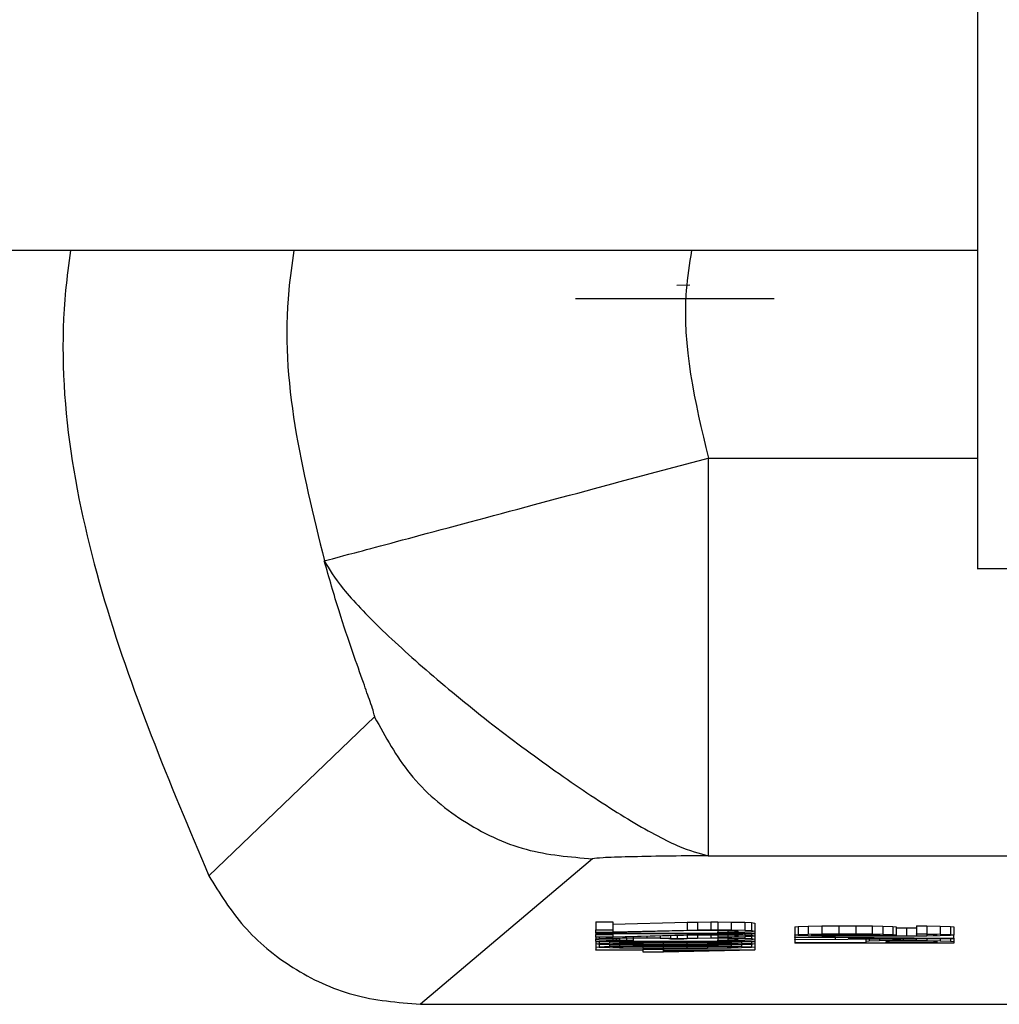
# Model space of a CAD drawing. Header units: inches. Extents: x 170 to 312, y 215 to 248.
# Tile 326 of 387: x 280.8598 to 280.8901, y 223.3239 to 223.3543. Entities that reach past the tile are written whole.
import ezdxf

# ---------------------------------------------------------------- set-up
doc = ezdxf.new("R2010")
doc.units = ezdxf.units.IN
doc.header["$LTSCALE"] = 0.25
doc.header["$MEASUREMENT"] = 0
doc.layers.add('STANDARD MOTOR RH', color=7, linetype='Continuous')

msp = doc.modelspace()

# ---------------------------------------------------------------- linework, layer by layer
at = {"layer": 'STANDARD MOTOR RH'}
for p, q in [((280.889494, 223.34719), (280.855033, 223.34719)), ((280.880179, 223.34612), (280.880571, 223.346131)), ((280.877038, 223.34571), (280.883189, 223.34571)), ((280.881148, 223.340771), (280.881148, 223.328471)), ((280.881149, 223.340771), (280.889481, 223.340771)), ((280.891394, 223.337347), (280.889469, 223.337347)), ((280.865693, 223.327853), (280.870826, 223.332763)), ((280.881148, 223.328471), (280.91996, 223.32847)), ((280.877569, 223.328377), (280.872241, 223.323876)), ((280.87767, 223.326422), (280.878194, 223.326422)), ((280.87767, 223.326422), (280.87767, 223.326176)), ((280.878194, 223.326422), (280.878194, 223.326176)), ((280.878194, 223.326358), (280.880497, 223.326415)), ((280.880497, 223.326415), (280.880811, 223.32642)), ((280.880497, 223.326415), (280.880497, 223.326169)), ((280.880811, 223.32642), (280.88123, 223.326422)), ((280.880811, 223.32642), (280.880811, 223.326174)), ((280.88123, 223.326422), (280.88144, 223.326422)), ((280.88123, 223.326422), (280.88123, 223.326176)), ((280.88144, 223.326422), (280.881858, 223.32642)), ((280.88144, 223.326422), (280.88144, 223.326176)), ((280.881858, 223.32642), (280.882277, 223.326411)), ((280.881858, 223.32642), (280.881858, 223.326174)), ((280.882277, 223.326411), (280.882487, 223.326402)), ((280.882277, 223.326411), (280.882277, 223.326165)), ((280.882487, 223.326402), (280.882591, 223.326388)), ((280.882487, 223.326402), (280.882487, 223.326156)), ((280.882591, 223.326388), (280.882591, 223.326142)), ((280.883926, 223.326283), (280.88424, 223.326295)), ((280.88424, 223.326295), (280.884659, 223.326301)), ((280.88424, 223.326295), (280.88424, 223.326049)), ((280.884659, 223.326301), (280.885183, 223.326306)), ((280.884659, 223.326301), (280.884659, 223.326055)), ((280.885183, 223.326306), (280.885706, 223.326306)), ((280.885183, 223.326306), (280.885183, 223.32606)), ((280.885706, 223.326306), (280.88623, 223.326301)), ((280.885706, 223.326306), (280.885706, 223.32606)), ((280.88623, 223.326301), (280.886544, 223.326295)), ((280.88623, 223.326055), (280.88623, 223.326301)), ((280.886544, 223.326295), (280.886858, 223.326283)), ((280.886544, 223.326295), (280.886544, 223.326049)), ((280.887591, 223.326301), (280.887905, 223.326299)), ((280.887591, 223.326301), (280.887591, 223.326055)), ((280.887905, 223.326299), (280.888324, 223.326292)), ((280.887905, 223.326299), (280.887905, 223.326053)), ((280.888324, 223.326292), (280.888638, 223.326281)), ((280.888324, 223.326292), (280.888324, 223.326046)), ((280.87767, 223.326094), (280.87767, 223.326176)), ((280.87767, 223.326176), (280.878194, 223.326176)), ((280.878194, 223.326094), (280.87767, 223.326094)), ((280.87767, 223.326076), (280.87767, 223.326094)), ((280.87767, 223.326076), (280.882591, 223.326076)), ((280.87767, 223.326076), (280.87767, 223.326062)), ((280.87767, 223.326062), (280.881754, 223.326062)), ((280.87767, 223.326062), (280.87767, 223.32603)), ((280.87767, 223.325949), (280.87767, 223.32603)), ((280.87767, 223.32603), (280.878194, 223.32603)), ((280.878194, 223.326176), (280.878194, 223.326112)), ((280.878194, 223.326112), (280.880497, 223.326169)), ((280.880811, 223.326158), (280.878194, 223.326094)), ((280.878194, 223.326062), (280.878194, 223.32603)), ((280.878194, 223.32603), (280.878194, 223.325967)), ((280.878194, 223.325967), (280.880497, 223.326024)), ((280.880811, 223.326012), (280.878194, 223.325949)), ((280.87966, 223.325984), (280.87966, 223.325928)), ((280.879974, 223.325992), (280.879974, 223.325923)), ((280.880183, 223.325997), (280.880183, 223.325912)), ((280.880497, 223.326169), (280.880811, 223.326174)), ((280.880497, 223.326062), (280.880497, 223.326024)), ((280.880497, 223.326024), (280.880811, 223.326028)), ((280.880497, 223.326005), (280.880497, 223.325921)), ((280.880811, 223.326174), (280.88123, 223.326176)), ((280.88123, 223.326162), (280.880811, 223.326158)), ((280.880811, 223.326062), (280.880811, 223.326028)), ((280.880811, 223.326028), (280.88123, 223.32603)), ((280.88123, 223.326017), (280.880811, 223.326012)), ((280.880811, 223.326012), (280.880811, 223.325926)), ((280.881754, 223.326062), (280.881021, 223.326049)), ((280.881021, 223.326062), (280.881021, 223.326049)), ((280.881021, 223.326049), (280.881858, 223.326049)), ((280.88123, 223.326176), (280.88144, 223.326176)), ((280.88144, 223.326162), (280.88123, 223.326162)), ((280.88123, 223.326049), (280.88123, 223.32603)), ((280.88123, 223.32603), (280.88144, 223.32603)), ((280.88144, 223.326017), (280.88123, 223.326017)), ((280.88123, 223.326017), (280.88123, 223.325928)), ((280.88144, 223.326176), (280.881858, 223.326174)), ((280.881754, 223.326158), (280.88144, 223.326162)), ((280.88144, 223.326162), (280.88144, 223.326108)), ((280.88144, 223.326108), (280.881754, 223.326112)), ((280.88144, 223.326096), (280.88144, 223.326108)), ((280.881858, 223.326099), (280.88144, 223.326096)), ((280.88144, 223.326049), (280.88144, 223.32603)), ((280.88144, 223.32603), (280.881858, 223.326028)), ((280.881754, 223.326012), (280.88144, 223.326017)), ((280.88144, 223.326017), (280.88144, 223.325962)), ((280.881963, 223.326151), (280.881754, 223.326158)), ((280.881754, 223.326158), (280.881754, 223.326112)), ((280.881754, 223.326112), (280.881963, 223.326119)), ((280.881963, 223.326005), (280.881754, 223.326012)), ((280.881754, 223.326012), (280.881754, 223.325967)), ((280.881858, 223.326174), (280.882277, 223.326165)), ((280.882277, 223.326108), (280.881858, 223.326099)), ((280.881858, 223.326049), (280.882591, 223.326062)), ((280.881858, 223.326049), (280.881858, 223.326028)), ((280.881858, 223.326028), (280.882277, 223.326019)), ((280.882068, 223.32614), (280.881963, 223.326151)), ((280.881963, 223.326151), (280.881963, 223.326119)), ((280.881963, 223.326119), (280.882068, 223.326131)), ((280.882068, 223.325994), (280.881963, 223.326005)), ((280.881963, 223.326005), (280.881963, 223.325974)), ((280.881963, 223.325974), (280.882068, 223.325985)), ((280.882068, 223.326131), (280.882068, 223.32614)), ((280.882068, 223.325985), (280.882068, 223.325994)), ((280.882277, 223.326165), (280.882487, 223.326156)), ((280.882487, 223.326117), (280.882277, 223.326108)), ((280.882277, 223.326056), (280.882277, 223.326019)), ((280.882277, 223.326019), (280.882487, 223.32601)), ((280.882487, 223.326156), (280.882591, 223.326142)), ((280.882591, 223.326133), (280.882487, 223.326117)), ((280.882487, 223.32606), (280.882487, 223.32601)), ((280.882487, 223.32601), (280.882591, 223.325996)), ((280.882591, 223.325987), (280.882487, 223.325971)), ((280.882591, 223.326142), (280.882591, 223.326133)), ((280.882591, 223.326133), (280.882591, 223.326076)), ((280.882591, 223.326062), (280.882591, 223.326076)), ((280.882591, 223.326062), (280.882591, 223.325996)), ((280.882591, 223.325996), (280.882591, 223.325987)), ((280.882591, 223.325987), (280.882591, 223.325892)), ((280.883822, 223.326272), (280.883926, 223.326283)), ((280.883822, 223.326272), (280.883822, 223.326026)), ((280.883822, 223.326026), (280.883926, 223.326037)), ((280.883822, 223.326014), (280.883822, 223.326026)), ((280.883926, 223.326003), (280.883822, 223.326014)), ((280.883822, 223.326014), (280.883822, 223.32596)), ((280.883926, 223.326283), (280.883926, 223.326037)), ((280.883926, 223.326037), (280.88424, 223.326049)), ((280.88424, 223.325992), (280.883926, 223.326003)), ((280.88424, 223.326049), (280.884659, 223.326055)), ((280.884659, 223.325985), (280.88424, 223.325992)), ((280.884345, 223.326028), (280.88445, 223.326035)), ((280.884345, 223.326012), (280.884345, 223.326028)), ((280.88445, 223.326005), (280.884345, 223.326012)), ((280.88445, 223.326035), (280.884659, 223.326042)), ((280.88445, 223.326005), (280.88445, 223.326035)), ((280.884659, 223.325999), (280.88445, 223.326005)), ((280.884659, 223.326055), (280.885183, 223.32606)), ((280.884659, 223.326042), (280.884973, 223.326046)), ((280.884659, 223.325999), (280.884659, 223.326042)), ((280.884973, 223.325994), (280.884659, 223.325999)), ((280.885183, 223.32598), (280.884659, 223.325985)), ((280.884973, 223.326046), (280.885288, 223.326049)), ((280.884973, 223.325994), (280.884973, 223.326046)), ((280.885288, 223.325992), (280.884973, 223.325994)), ((280.885183, 223.32606), (280.885706, 223.32606)), ((280.885916, 223.325978), (280.885183, 223.32598)), ((280.885288, 223.326049), (280.885602, 223.326049)), ((280.885288, 223.325992), (280.885288, 223.326049)), ((280.885602, 223.325992), (280.885288, 223.325992)), ((280.885602, 223.326049), (280.885916, 223.326046)), ((280.885602, 223.325992), (280.885602, 223.326049)), ((280.885916, 223.325994), (280.885602, 223.325992)), ((280.885706, 223.32606), (280.88623, 223.326055)), ((280.885916, 223.326046), (280.886125, 223.326042)), ((280.885916, 223.325994), (280.885916, 223.326046)), ((280.886125, 223.325998), (280.885916, 223.325994)), ((280.886125, 223.326042), (280.886335, 223.326035)), ((280.886125, 223.325998), (280.886125, 223.326042)), ((280.886335, 223.326005), (280.886125, 223.325998)), ((280.88623, 223.326055), (280.886544, 223.326049)), ((280.886335, 223.326035), (280.886439, 223.326028)), ((280.886335, 223.326005), (280.886335, 223.326035)), ((280.886439, 223.326012), (280.886335, 223.326005)), ((280.886439, 223.326028), (280.886439, 223.326012)), ((280.886858, 223.326003), (280.886439, 223.325989)), ((280.886439, 223.325989), (280.886649, 223.325989)), ((280.886544, 223.326049), (280.886858, 223.326037)), ((280.886649, 223.325996), (280.886649, 223.325989)), ((280.886649, 223.325989), (280.887277, 223.325992)), ((280.887382, 223.32598), (280.886649, 223.325978)), ((280.886858, 223.326283), (280.886963, 223.326272)), ((280.886858, 223.326283), (280.886858, 223.326037)), ((280.886858, 223.326037), (280.886963, 223.326026)), ((280.886963, 223.326014), (280.886858, 223.326003)), ((280.886963, 223.326272), (280.886963, 223.326026)), ((280.886963, 223.326237), (280.887277, 223.326238)), ((280.886963, 223.326026), (280.886963, 223.326014)), ((280.887277, 223.326238), (280.887591, 223.32624)), ((280.887277, 223.326238), (280.887277, 223.325992)), ((280.887277, 223.325992), (280.887591, 223.325994)), ((280.887905, 223.325985), (280.887382, 223.32598)), ((280.887591, 223.326055), (280.887905, 223.326053)), ((280.887591, 223.326044), (280.887591, 223.326055)), ((280.887905, 223.326039), (280.887591, 223.326044)), ((280.887591, 223.326044), (280.887591, 223.325994)), ((280.887591, 223.325994), (280.887905, 223.325998)), ((280.887905, 223.326053), (280.888324, 223.326046)), ((280.888115, 223.326033), (280.887905, 223.326039)), ((280.887905, 223.326039), (280.887905, 223.325998)), ((280.887905, 223.325998), (280.888115, 223.326005)), ((280.888324, 223.325992), (280.887905, 223.325985)), ((280.888219, 223.326026), (280.888115, 223.326033)), ((280.888115, 223.326033), (280.888115, 223.326005)), ((280.888115, 223.326005), (280.888219, 223.326012)), ((280.888219, 223.326012), (280.888219, 223.326026)), ((280.888324, 223.326046), (280.888638, 223.326035)), ((280.888638, 223.326003), (280.888324, 223.325992)), ((280.888638, 223.326281), (280.888743, 223.326269)), ((280.888638, 223.326281), (280.888638, 223.326035)), ((280.888638, 223.326035), (280.888743, 223.326023)), ((280.888743, 223.326014), (280.888638, 223.326003)), ((280.888743, 223.326269), (280.888743, 223.326023)), ((280.888743, 223.326023), (280.888743, 223.326014)), ((280.888743, 223.325923), (280.888743, 223.326014)), ((280.878194, 223.325949), (280.87767, 223.325949)), ((280.87767, 223.325949), (280.87767, 223.325898)), ((280.87767, 223.325898), (280.877775, 223.325908)), ((280.87767, 223.32588), (280.87767, 223.325898)), ((280.877775, 223.325871), (280.87767, 223.32588)), ((280.87767, 223.32583), (280.87767, 223.32588)), ((280.87767, 223.32583), (280.882591, 223.32583)), ((280.87767, 223.32583), (280.87767, 223.325816)), ((280.87767, 223.325816), (280.881754, 223.325816)), ((280.87767, 223.325816), (280.87767, 223.325644)), ((280.87767, 223.325744), (280.877775, 223.325757)), ((280.877775, 223.32573), (280.87767, 223.325744)), ((280.877775, 223.325949), (280.877775, 223.325908)), ((280.877775, 223.325908), (280.877984, 223.325917)), ((280.877984, 223.325862), (280.877775, 223.325871)), ((280.877775, 223.325816), (280.877775, 223.325757)), ((280.877775, 223.325757), (280.878089, 223.325769)), ((280.878089, 223.325719), (280.877775, 223.32573)), ((280.877775, 223.32573), (280.877775, 223.325657)), ((280.877984, 223.325949), (280.877984, 223.325917)), ((280.877984, 223.325917), (280.878194, 223.325923)), ((280.878194, 223.325855), (280.877984, 223.325862)), ((280.878089, 223.325816), (280.878089, 223.325769)), ((280.878089, 223.325769), (280.878403, 223.325776)), ((280.878403, 223.325712), (280.878089, 223.325719)), ((280.878089, 223.325719), (280.878089, 223.325669)), ((280.878089, 223.325669), (280.878403, 223.325675)), ((280.878194, 223.325923), (280.878194, 223.325949)), ((280.878194, 223.325923), (280.878508, 223.325928)), ((280.878298, 223.325908), (280.878194, 223.325896)), ((280.878194, 223.325896), (280.878194, 223.325883)), ((280.878194, 223.325883), (280.878298, 223.325871)), ((280.878508, 223.325851), (280.878194, 223.325855)), ((280.878194, 223.325744), (280.878298, 223.325755)), ((280.878298, 223.325732), (280.878194, 223.325744)), ((280.878403, 223.325912), (280.878298, 223.325908)), ((280.878298, 223.325908), (280.878298, 223.325871)), ((280.878298, 223.325871), (280.878403, 223.325867)), ((280.878298, 223.325755), (280.878508, 223.325762)), ((280.878298, 223.325732), (280.878298, 223.325755)), ((280.878508, 223.325725), (280.878298, 223.325732)), ((280.878612, 223.325917), (280.878403, 223.325912)), ((280.878403, 223.325912), (280.878403, 223.325867)), ((280.878403, 223.325867), (280.878612, 223.325862)), ((280.878403, 223.325816), (280.878403, 223.325776)), ((280.878403, 223.325776), (280.878822, 223.32578)), ((280.878822, 223.325707), (280.878403, 223.325712)), ((280.878403, 223.325712), (280.878403, 223.325675)), ((280.878403, 223.325675), (280.878822, 223.32568)), ((280.878508, 223.325956), (280.878508, 223.325928)), ((280.878508, 223.325928), (280.878822, 223.32593)), ((280.878822, 223.325848), (280.878508, 223.325851)), ((280.878508, 223.325762), (280.879136, 223.325771)), ((280.878508, 223.325725), (280.878508, 223.325762)), ((280.879136, 223.325716), (280.878508, 223.325725)), ((280.878822, 223.325919), (280.878612, 223.325917)), ((280.878612, 223.325917), (280.878612, 223.325862)), ((280.878612, 223.325862), (280.878822, 223.32586)), ((280.878822, 223.325964), (280.878822, 223.32593)), ((280.878822, 223.32593), (280.879241, 223.32593)), ((280.879241, 223.325919), (280.878822, 223.325919)), ((280.878822, 223.325919), (280.878822, 223.32586)), ((280.878822, 223.32586), (280.878822, 223.325848)), ((280.878822, 223.325816), (280.878822, 223.32578)), ((280.878822, 223.32578), (280.879136, 223.325782)), ((280.879136, 223.325705), (280.878822, 223.325707)), ((280.878822, 223.325707), (280.878822, 223.32568)), ((280.878822, 223.32568), (280.879136, 223.325682)), ((280.879136, 223.325816), (280.879136, 223.325782)), ((280.879136, 223.325782), (280.87966, 223.325785)), ((280.879136, 223.325771), (280.879764, 223.325773)), ((280.879136, 223.325716), (280.879136, 223.325771)), ((280.879764, 223.325714), (280.879136, 223.325716)), ((280.87966, 223.325703), (280.879136, 223.325705)), ((280.879136, 223.325705), (280.879136, 223.325682)), ((280.879136, 223.325682), (280.87966, 223.325684)), ((280.879241, 223.325974), (280.879241, 223.32593)), ((280.879241, 223.32593), (280.87966, 223.325928)), ((280.87966, 223.325914), (280.879241, 223.325919)), ((280.87966, 223.325928), (280.879974, 223.325923)), ((280.879869, 223.325908), (280.87966, 223.325914)), ((280.87966, 223.325816), (280.87966, 223.325785)), ((280.87966, 223.325785), (280.880602, 223.325785)), ((280.880602, 223.325703), (280.87966, 223.325703)), ((280.87966, 223.325703), (280.87966, 223.325684)), ((280.87966, 223.325684), (280.880602, 223.325684)), ((280.879764, 223.325773), (280.880497, 223.325773)), ((280.879764, 223.325714), (280.879764, 223.325773)), ((280.880497, 223.325714), (280.879764, 223.325714)), ((280.879974, 223.325894), (280.879869, 223.325908)), ((280.879974, 223.325923), (280.880183, 223.325912)), ((280.879974, 223.325885), (280.879974, 223.325894)), ((280.880392, 223.325885), (280.879974, 223.325885)), ((280.880183, 223.325912), (280.880497, 223.325921)), ((280.880602, 223.325908), (280.880392, 223.325894)), ((280.880392, 223.325894), (280.880392, 223.325885)), ((280.880497, 223.325921), (280.880811, 223.325926)), ((280.880497, 223.325773), (280.881125, 223.325771)), ((280.880497, 223.325714), (280.880497, 223.325773)), ((280.881125, 223.325716), (280.880497, 223.325714)), ((280.880811, 223.325912), (280.880602, 223.325908)), ((280.880602, 223.325816), (280.880602, 223.325785)), ((280.880602, 223.325785), (280.881125, 223.325782)), ((280.881125, 223.325705), (280.880602, 223.325703)), ((280.880602, 223.325703), (280.880602, 223.325684)), ((280.880602, 223.325684), (280.881125, 223.325682)), ((280.880811, 223.325926), (280.88123, 223.325928)), ((280.88123, 223.325917), (280.880811, 223.325912)), ((280.881754, 223.325816), (280.881021, 223.325803)), ((280.881021, 223.325816), (280.881021, 223.325803)), ((280.881021, 223.325803), (280.881858, 223.325803)), ((280.881125, 223.325803), (280.881125, 223.325782)), ((280.881125, 223.325782), (280.88144, 223.32578)), ((280.881125, 223.325771), (280.881754, 223.325762)), ((280.881125, 223.325771), (280.881125, 223.325716)), ((280.881754, 223.325725), (280.881125, 223.325716)), ((280.88144, 223.325707), (280.881125, 223.325705)), ((280.881125, 223.325705), (280.881125, 223.325682)), ((280.881125, 223.325682), (280.88144, 223.32568)), ((280.88123, 223.325928), (280.88144, 223.325928)), ((280.88144, 223.325917), (280.88123, 223.325917)), ((280.88144, 223.325962), (280.881754, 223.325967)), ((280.88144, 223.325962), (280.88144, 223.325928)), ((280.881858, 223.325953), (280.88144, 223.325951)), ((280.88144, 223.325928), (280.881858, 223.325926)), ((280.881754, 223.325912), (280.88144, 223.325917)), ((280.88144, 223.325917), (280.88144, 223.325862)), ((280.88144, 223.325862), (280.881754, 223.325867)), ((280.88144, 223.325851), (280.88144, 223.325862)), ((280.881858, 223.325853), (280.88144, 223.325851)), ((280.88144, 223.325803), (280.88144, 223.32578)), ((280.88144, 223.32578), (280.881858, 223.325775)), ((280.881858, 223.325712), (280.88144, 223.325707)), ((280.88144, 223.325707), (280.88144, 223.32568)), ((280.88144, 223.32568), (280.881858, 223.325675)), ((280.881754, 223.325967), (280.881963, 223.325974)), ((280.881963, 223.325905), (280.881754, 223.325912)), ((280.881754, 223.325912), (280.881754, 223.325867)), ((280.881754, 223.325867), (280.881963, 223.325873)), ((280.881754, 223.325762), (280.881963, 223.325755)), ((280.881754, 223.325725), (280.881754, 223.325762)), ((280.881963, 223.325732), (280.881754, 223.325725)), ((280.882277, 223.325962), (280.881858, 223.325953)), ((280.881858, 223.325953), (280.881858, 223.325926)), ((280.881858, 223.325926), (280.882277, 223.325917)), ((280.882277, 223.325862), (280.881858, 223.325853)), ((280.881858, 223.325803), (280.882591, 223.325816)), ((280.881858, 223.325803), (280.881858, 223.325775)), ((280.881858, 223.325775), (280.882173, 223.325769)), ((280.882173, 223.325719), (280.881858, 223.325712)), ((280.881858, 223.325712), (280.881858, 223.325675)), ((280.881858, 223.325675), (280.882173, 223.325668)), ((280.882068, 223.325894), (280.881963, 223.325905)), ((280.881963, 223.325905), (280.881963, 223.325873)), ((280.881963, 223.325873), (280.882068, 223.325885)), ((280.881963, 223.325755), (280.882068, 223.325744)), ((280.881963, 223.325732), (280.881963, 223.325755)), ((280.882068, 223.325744), (280.881963, 223.325732)), ((280.882068, 223.325885), (280.882068, 223.325894)), ((280.882173, 223.325809), (280.882173, 223.325769)), ((280.882173, 223.325769), (280.882487, 223.325757)), ((280.882487, 223.32573), (280.882173, 223.325719)), ((280.882173, 223.325719), (280.882173, 223.325668)), ((280.882487, 223.325971), (280.882277, 223.325962)), ((280.882277, 223.325962), (280.882277, 223.325917)), ((280.882277, 223.325917), (280.882487, 223.325907)), ((280.882487, 223.325871), (280.882277, 223.325862)), ((280.882487, 223.325971), (280.882487, 223.325907)), ((280.882487, 223.325907), (280.882591, 223.325892)), ((280.882591, 223.325887), (280.882487, 223.325871)), ((280.882487, 223.325814), (280.882487, 223.325757)), ((280.882487, 223.325757), (280.882591, 223.325744)), ((280.882591, 223.325744), (280.882487, 223.32573)), ((280.882487, 223.32573), (280.882487, 223.325657)), ((280.882591, 223.325892), (280.882591, 223.325887)), ((280.882591, 223.325887), (280.882591, 223.32583)), ((280.882591, 223.325816), (280.882591, 223.32583)), ((280.882591, 223.325816), (280.882591, 223.325744)), ((280.882591, 223.325744), (280.882591, 223.325643)), ((280.883822, 223.32596), (280.888743, 223.325923)), ((280.883822, 223.325946), (280.883822, 223.32596)), ((280.885078, 223.325937), (280.883822, 223.325946)), ((280.883822, 223.325946), (280.883822, 223.325882)), ((280.888743, 223.325905), (280.883822, 223.325869)), ((280.883822, 223.325882), (280.885078, 223.325892)), ((280.883822, 223.325869), (280.883822, 223.325882)), ((280.883822, 223.325869), (280.883822, 223.32578)), ((280.886021, 223.32578), (280.883822, 223.32578)), ((280.883822, 223.32578), (280.883822, 223.325766)), ((280.888743, 223.325766), (280.883822, 223.325766)), ((280.885078, 223.325892), (280.885078, 223.325937)), ((280.885497, 223.325894), (280.885497, 223.325935)), ((280.885497, 223.325935), (280.888324, 223.325914)), ((280.888324, 223.325914), (280.885497, 223.325894)), ((280.886649, 223.325978), (280.885916, 223.325978)), ((280.886021, 223.325885), (280.886021, 223.325821)), ((280.886125, 223.325832), (280.886021, 223.325821)), ((280.886021, 223.325821), (280.886021, 223.32578)), ((280.886125, 223.325886), (280.886125, 223.325832)), ((280.886439, 223.325841), (280.886125, 223.325832)), ((280.886439, 223.325888), (280.886439, 223.325841)), ((280.886858, 223.325848), (280.886439, 223.325841)), ((280.886649, 223.325823), (280.886753, 223.32583)), ((280.886649, 223.32578), (280.886649, 223.325823)), ((280.888219, 223.32578), (280.886649, 223.32578)), ((280.886753, 223.32583), (280.886963, 223.325835)), ((280.886858, 223.325891), (280.886858, 223.325848)), ((280.887172, 223.325851), (280.886858, 223.325848)), ((280.886963, 223.325835), (280.887277, 223.325837)), ((280.887172, 223.325894), (280.887172, 223.325851)), ((280.887591, 223.325851), (280.887172, 223.325851)), ((280.887277, 223.325837), (280.887591, 223.325837)), ((280.887591, 223.325851), (280.887591, 223.325897)), ((280.887591, 223.325851), (280.887905, 223.325848)), ((280.887591, 223.325837), (280.887905, 223.325835)), ((280.887905, 223.325899), (280.887905, 223.325848)), ((280.887905, 223.325848), (280.888324, 223.325841)), ((280.887905, 223.325835), (280.888115, 223.32583)), ((280.888115, 223.32583), (280.888219, 223.325823)), ((280.888219, 223.325823), (280.888219, 223.32578)), ((280.888324, 223.325902), (280.888324, 223.325841)), ((280.888324, 223.325841), (280.888638, 223.325832)), ((280.888638, 223.325904), (280.888638, 223.325832)), ((280.888638, 223.325832), (280.888743, 223.325821)), ((280.888743, 223.325923), (280.888743, 223.325905)), ((280.888743, 223.325905), (280.888743, 223.325821)), ((280.888743, 223.325821), (280.888743, 223.325766)), ((280.87767, 223.325644), (280.877775, 223.325657)), ((280.877775, 223.32563), (280.87767, 223.325644)), ((280.87767, 223.325644), (280.87767, 223.325562)), ((280.87767, 223.325562), (280.879136, 223.325562)), ((280.87767, 223.325548), (280.87767, 223.325562)), ((280.879136, 223.325548), (280.87767, 223.325548)), ((280.877775, 223.325657), (280.878089, 223.325669)), ((280.878089, 223.325618), (280.877775, 223.32563)), ((280.878403, 223.325612), (280.878089, 223.325618)), ((280.878194, 223.325644), (280.878298, 223.325655)), ((280.878298, 223.325632), (280.878194, 223.325644)), ((280.878298, 223.325655), (280.878508, 223.325662)), ((280.878298, 223.325632), (280.878298, 223.325655)), ((280.878508, 223.325625), (280.878298, 223.325632)), ((280.878822, 223.325607), (280.878403, 223.325612)), ((280.878508, 223.325662), (280.879136, 223.325671)), ((280.878508, 223.325625), (280.878508, 223.325662)), ((280.879136, 223.325616), (280.878508, 223.325625)), ((280.879136, 223.325605), (280.878822, 223.325607)), ((280.879136, 223.325671), (280.879764, 223.325673)), ((280.879136, 223.325616), (280.879136, 223.325671)), ((280.879764, 223.325614), (280.879136, 223.325616)), ((280.87966, 223.325603), (280.879136, 223.325605)), ((280.879136, 223.325605), (280.879136, 223.325584)), ((280.879136, 223.325584), (280.879764, 223.325584)), ((280.879136, 223.325562), (280.879136, 223.325584)), ((280.879136, 223.325493), (280.879136, 223.325548)), ((280.879764, 223.325493), (280.879136, 223.325493)), ((280.880602, 223.325602), (280.87966, 223.325603)), ((280.879764, 223.325673), (280.880497, 223.325673)), ((280.879764, 223.325614), (280.879764, 223.325673)), ((280.880497, 223.325614), (280.879764, 223.325614)), ((280.879764, 223.325603), (280.879764, 223.325584)), ((280.879764, 223.325584), (280.879764, 223.325562)), ((280.879764, 223.325562), (280.882591, 223.325561)), ((280.882591, 223.325548), (280.879764, 223.325493)), ((280.879764, 223.325548), (280.881754, 223.325548)), ((280.881754, 223.325548), (280.879764, 223.325509)), ((280.879764, 223.325509), (280.879764, 223.325548)), ((280.880497, 223.325673), (280.881125, 223.325671)), ((280.880497, 223.325614), (280.880497, 223.325673)), ((280.881125, 223.325616), (280.880497, 223.325614)), ((280.881125, 223.325605), (280.880602, 223.325602)), ((280.881125, 223.325671), (280.881754, 223.325662)), ((280.881125, 223.325671), (280.881125, 223.325616)), ((280.881754, 223.325625), (280.881125, 223.325616)), ((280.88144, 223.325607), (280.881125, 223.325605)), ((280.881858, 223.325612), (280.88144, 223.325607)), ((280.881754, 223.325662), (280.881963, 223.325655)), ((280.881754, 223.325625), (280.881754, 223.325662)), ((280.881963, 223.325632), (280.881754, 223.325625)), ((280.882173, 223.325618), (280.881858, 223.325612)), ((280.881963, 223.325655), (280.882068, 223.325643)), ((280.881963, 223.325632), (280.881963, 223.325655)), ((280.882068, 223.325643), (280.881963, 223.325632)), ((280.882173, 223.325668), (280.882487, 223.325657)), ((280.882487, 223.32563), (280.882173, 223.325618)), ((280.882487, 223.325657), (280.882591, 223.325643)), ((280.882591, 223.325643), (280.882487, 223.32563)), ((280.882591, 223.325643), (280.882591, 223.325561)), ((280.882591, 223.325548), (280.882591, 223.325561)), ((280.872241, 223.323876), (280.928866, 223.323875))]:
    msp.add_line(p, q, dxfattribs=at)
for points, knots in [([(280.889481, 223.337347), (280.889481, 223.337651), (280.889481, 223.338259), (280.889481, 223.343219), (280.889481, 223.350805), (280.889482, 223.358274), (280.889482, 223.362009)], [0, 0, 0, 0, 0.249981, 0.499988, 0.749994, 1, 1, 1, 1]), ([(280.861416, 223.34719), (280.861362, 223.346782), (280.860897, 223.34327), (280.862057, 223.336494), (280.864481, 223.330734), (280.865693, 223.327853)], [0, 0, 0, 0, 0.061606, 0.530789, 1, 1, 1, 1]), ([(280.868332, 223.34719), (280.868271, 223.346781), (280.867794, 223.343582), (280.868585, 223.340383), (280.869274, 223.337594)], [0, 0, 0, 0, 0.127879, 1, 1, 1, 1]), ([(280.880627, 223.34719), (280.880563, 223.346781), (280.880228, 223.344641), (280.880737, 223.342501), (280.881149, 223.340771)], [0, 0, 0, 0, 0.191219, 1, 1, 1, 1]), ([(280.86927, 223.337593), (280.869477, 223.337648), (280.869908, 223.337763), (280.872685, 223.338506), (280.876636, 223.339564), (280.879683, 223.340379), (280.881148, 223.340771)], [0, 0, 0, 0, 0.240534, 0.5, 0.759466, 1, 1, 1, 1]), ([(280.86927, 223.337592), (280.869422, 223.337333), (280.869727, 223.336815), (280.870999, 223.335469), (280.872713, 223.333941), (280.874722, 223.332307), (280.876815, 223.330792), (280.878707, 223.329544), (280.88031, 223.328684), (280.880869, 223.328542), (280.881148, 223.328471)], [0, 0, 0, 0, 0.124949, 0.250121, 0.375074, 0.500105, 0.625053, 0.749996, 0.875042, 1, 1, 1, 1]), ([(280.870826, 223.332763), (280.870826, 223.332763), (280.870826, 223.332763), (280.870826, 223.332763), (280.870826, 223.332763), (280.870826, 223.332763), (280.870826, 223.332763), (280.870827, 223.332764), (280.870829, 223.332771), (280.870822, 223.332833), (280.870716, 223.333156), (280.870466, 223.333864), (280.870135, 223.334806), (280.869705, 223.336064), (280.869419, 223.337067), (280.86927, 223.337592)], [0, 0, 0, 0, 0.000008, 0.000022, 0.000073, 0.000262, 0.000983, 0.003803, 0.014919, 0.058685, 0.232591, 0.370405, 0.548173, 0.763622, 1, 1, 1, 1]), ([(280.870826, 223.332762), (280.87116, 223.332151), (280.871842, 223.330902), (280.873496, 223.329491), (280.875456, 223.328551), (280.876874, 223.328434), (280.877569, 223.328377)], [0, 0, 0, 0, 0.24474, 0.5, 0.75526, 1, 1, 1, 1]), ([(280.881148, 223.328471), (280.880696, 223.328467), (280.87977, 223.328459), (280.878666, 223.328436), (280.8778, 223.328409), (280.877645, 223.328387), (280.877569, 223.328377)], [0, 0, 0, 0, 0.24604, 0.503023, 0.757187, 1, 1, 1, 1]), ([(280.865693, 223.327853), (280.866031, 223.327308), (280.866717, 223.3262), (280.868275, 223.324937), (280.87015, 223.324049), (280.871537, 223.323934), (280.872241, 223.323876)], [0, 0, 0, 0, 0.237934, 0.483967, 0.738018, 1, 1, 1, 1])]:
    msp.add_open_spline(points, degree=3, knots=knots, dxfattribs=at)

doc.saveas('drawing.dxf')
